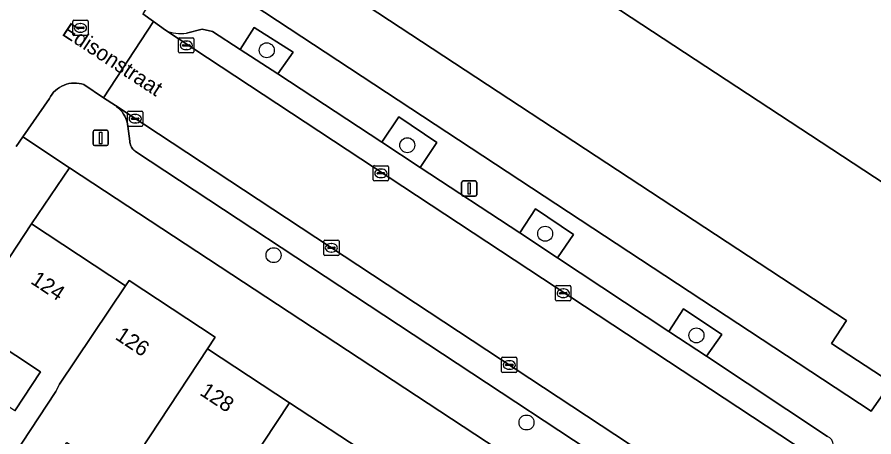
# Model space of a CAD drawing. Extents: x 159279 to 160377, y 384531 to 385888.
# Drawn here: x 160086.5 to 160142.5, y 384799.3 to 384826.8 of the extents above; entities that cross this region are included whole.
import ezdxf

# ---------------------------------------------------------------- set-up
doc = ezdxf.new("R2010")
doc.units = 0
for name, color, linetype in [('IMGEO_Boom', 7, 'Continuous'), ('IMGEO_Erf', 7, 'Continuous'), ('IMGEO_Groenvoorziening', 7, 'Continuous'), ('IMGEO_Kolk', 7, 'Continuous'), ('IMGEO_Lichtmast', 7, 'Continuous'), ('IMGEO_Openbare_ruimte_label', 7, 'Continuous'), ('IMGEO_Pand', 7, 'Continuous'), ('IMGEO_Pand_nummerreeks', 7, 'Continuous'), ('IMGEO_Parkeervlak_open', 7, 'Continuous'), ('IMGEO_Rijbaan_lokaal_open', 7, 'Continuous'), ('IMGEO_Rioolput', 7, 'Continuous'), ('IMGEO_Voetpad_open', 7, 'Continuous')]:
    doc.layers.add(name, color=color, linetype=linetype)

msp = doc.modelspace()

# ---------------------------------------------------------------- linework, layer by layer
at = {"layer": 'IMGEO_Boom'}
for centre in [(160102.819, 384824.628), (160112.001, 384818.417), (160121.008, 384812.627), (160103.262, 384811.225), (160130.892, 384805.979), (160119.788, 384800.282)]:
    msp.add_circle(centre, 0.489, dxfattribs=at)
at = {"layer": 'IMGEO_Erf'}
for points in [[(160067.831, 384865.477), (160100.599, 384843.961), (160103.898, 384841.728), (160147.334, 384813.175)], [(160086.36, 384801.035), (160088.045, 384803.587), (160083.176, 384806.805)]]:
    msp.add_lwpolyline(points, dxfattribs=at)
msp.add_lwpolyline([(160145.109, 384780.63), (160089.931, 384816.945), (160087.449, 384813.272), (160093.591, 384809.214), (160093.823, 384809.566), (160099.442, 384805.853), (160098.946, 384805.101), (160104.301, 384801.578), (160109.555, 384798.121), (160114.809, 384794.663), (160120.063, 384791.207), (160125.318, 384787.749), (160130.674, 384784.225), (160131.17, 384784.974), (160136.797, 384781.247), (160136.549, 384780.87), (160142.688, 384776.813)], close=True, dxfattribs=at)
at = {"layer": 'IMGEO_Groenvoorziening'}
for points in [[(160103.544, 384823.086), (160104.538, 384824.507), (160101.992, 384826.108), (160101.07, 384824.671)], [(160113.927, 384818.594), (160111.452, 384820.283), (160110.344, 384818.62), (160112.836, 384816.954)], [(160121.805, 384811.053), (160122.864, 384812.585), (160120.373, 384814.265), (160119.357, 384812.69)], [(160132.552, 384806.033), (160130.055, 384807.711), (160129.079, 384806.229), (160131.542, 384804.614)]]:
    msp.add_lwpolyline(points, close=True, dxfattribs=at)
at = {"layer": 'IMGEO_Kolk'}
for p, q in [((160097.061, 384824.523), (160097.061, 384825.375)), ((160097.136, 384825.449), (160097.988, 384825.449)), ((160098.062, 384825.375), (160098.062, 384824.523)), ((160097.32, 384824.943), (160097.32, 384824.955)), ((160097.758, 384824.906), (160097.36, 384824.906)), ((160097.363, 384824.992), (160097.761, 384824.992)), ((160097.549, 384825.229), (160097.574, 384825.229)), ((160097.804, 384824.955), (160097.804, 384824.943)), ((160097.988, 384824.449), (160097.136, 384824.449)), ((160097.572, 384824.669), (160097.547, 384824.669)), ((160093.724, 384819.726), (160093.724, 384820.578)), ((160093.799, 384820.652), (160094.651, 384820.652)), ((160094.212, 384820.432), (160094.237, 384820.432)), ((160094.725, 384820.578), (160094.725, 384819.726)), ((160093.983, 384820.146), (160093.983, 384820.158)), ((160094.421, 384820.109), (160094.023, 384820.109)), ((160094.026, 384820.195), (160094.424, 384820.195)), ((160094.235, 384819.872), (160094.21, 384819.872)), ((160094.467, 384820.158), (160094.467, 384820.146)), ((160094.651, 384819.652), (160093.799, 384819.652)), ((160109.775, 384816.153), (160109.775, 384817.005)), ((160109.85, 384817.079), (160110.702, 384817.079)), ((160110.776, 384817.005), (160110.776, 384816.153)), ((160110.034, 384816.573), (160110.034, 384816.585)), ((160110.472, 384816.536), (160110.074, 384816.536)), ((160110.077, 384816.622), (160110.475, 384816.622)), ((160110.263, 384816.859), (160110.288, 384816.859)), ((160110.518, 384816.585), (160110.518, 384816.573)), ((160110.702, 384816.079), (160109.85, 384816.079)), ((160110.286, 384816.299), (160110.261, 384816.299)), ((160106.539, 384811.279), (160106.539, 384812.131)), ((160106.614, 384812.205), (160107.466, 384812.205)), ((160107.027, 384811.985), (160107.052, 384811.985)), ((160107.54, 384812.131), (160107.54, 384811.279)), ((160106.798, 384811.699), (160106.798, 384811.711)), ((160107.236, 384811.662), (160106.838, 384811.662)), ((160106.841, 384811.748), (160107.239, 384811.748)), ((160107.05, 384811.425), (160107.025, 384811.425)), ((160107.282, 384811.711), (160107.282, 384811.699)), ((160107.466, 384811.205), (160106.614, 384811.205)), ((160121.69, 384808.309), (160121.69, 384809.161)), ((160121.765, 384809.235), (160122.617, 384809.235)), ((160122.691, 384809.161), (160122.691, 384808.309)), ((160121.949, 384808.729), (160121.949, 384808.741)), ((160122.387, 384808.692), (160121.989, 384808.692)), ((160121.992, 384808.778), (160122.39, 384808.778)), ((160122.178, 384809.015), (160122.203, 384809.015)), ((160122.433, 384808.741), (160122.433, 384808.729)), ((160122.617, 384808.235), (160121.765, 384808.235)), ((160122.201, 384808.455), (160122.176, 384808.455)), ((160118.164, 384803.618), (160118.164, 384804.47)), ((160118.239, 384804.544), (160119.091, 384804.544)), ((160118.466, 384804.087), (160118.864, 384804.087)), ((160118.652, 384804.324), (160118.677, 384804.324)), ((160119.165, 384804.47), (160119.165, 384803.618)), ((160119.091, 384803.544), (160118.239, 384803.544)), ((160118.423, 384804.038), (160118.423, 384804.05)), ((160118.861, 384804.001), (160118.463, 384804.001)), ((160118.675, 384803.764), (160118.65, 384803.764)), ((160118.907, 384804.05), (160118.907, 384804.038))]:
    msp.add_line(p, q, dxfattribs=at)
for points in [[(160097.061, 384824.523), (160097.061, 384825.375)], [(160097.136, 384825.449), (160097.988, 384825.449)], [(160098.062, 384825.375), (160098.062, 384824.523)], [(160097.988, 384824.449), (160097.136, 384824.449)], [(160093.724, 384819.726), (160093.724, 384820.578)], [(160093.799, 384820.652), (160094.651, 384820.652)], [(160094.725, 384820.578), (160094.725, 384819.726)], [(160094.651, 384819.652), (160093.799, 384819.652)], [(160109.775, 384816.153), (160109.775, 384817.005)], [(160109.85, 384817.079), (160110.702, 384817.079)], [(160110.776, 384817.005), (160110.776, 384816.153)], [(160110.702, 384816.079), (160109.85, 384816.079)], [(160106.539, 384811.279), (160106.539, 384812.131)], [(160106.614, 384812.205), (160107.466, 384812.205)], [(160107.54, 384812.131), (160107.54, 384811.279)], [(160107.466, 384811.205), (160106.614, 384811.205)], [(160121.69, 384808.309), (160121.69, 384809.161)], [(160121.765, 384809.235), (160122.617, 384809.235)], [(160122.691, 384809.161), (160122.691, 384808.309)], [(160122.617, 384808.235), (160121.765, 384808.235)], [(160118.164, 384803.618), (160118.164, 384804.47)], [(160118.239, 384804.544), (160119.091, 384804.544)], [(160119.165, 384804.47), (160119.165, 384803.618)], [(160119.091, 384803.544), (160118.239, 384803.544)]]:
    msp.add_lwpolyline(points, dxfattribs=at)
for centre, radius, start, end in [((160097.138, 384825.373), 0.0765, 91.552, 178.448), ((160097.138, 384825.373), 0.0765, 91.552, 178.448), ((160097.986, 384825.373), 0.0765, 1.552, 88.448), ((160097.986, 384825.373), 0.0765, 1.552, 88.448), ((160097.36, 384824.952), 0.0403, 85.8775, 175.7526), ((160097.357, 384824.942), 0.0366, 178.938, 274.7102), ((160097.761, 384824.949), 0.043, 264.8664, 352.4533), ((160097.765, 384824.954), 0.0386, 1.7309, 96.639), ((160097.138, 384824.525), 0.0765, 181.552, 268.448), ((160097.138, 384824.525), 0.0765, 181.552, 268.448), ((160097.986, 384824.525), 0.0765, 271.552, 358.448), ((160097.986, 384824.525), 0.0765, 271.552, 358.448), ((160093.801, 384820.576), 0.0765, 91.552, 178.448), ((160093.801, 384820.576), 0.0765, 91.552, 178.448), ((160094.649, 384820.576), 0.0765, 1.552, 88.448), ((160094.649, 384820.576), 0.0765, 1.552, 88.448), ((160094.023, 384820.155), 0.0403, 85.8775, 175.7526), ((160094.02, 384820.145), 0.0366, 178.938, 274.7102), ((160094.424, 384820.152), 0.043, 264.8664, 352.4533), ((160094.428, 384820.157), 0.0386, 1.7309, 96.639), ((160093.801, 384819.728), 0.0765, 181.552, 268.448), ((160093.801, 384819.728), 0.0765, 181.552, 268.448), ((160094.649, 384819.728), 0.0765, 271.552, 358.448), ((160094.649, 384819.728), 0.0765, 271.552, 358.448), ((160109.852, 384817.003), 0.0765, 91.552, 178.448), ((160109.852, 384817.003), 0.0765, 91.552, 178.448), ((160110.7, 384817.003), 0.0765, 1.552, 88.448), ((160110.7, 384817.003), 0.0765, 1.552, 88.448), ((160110.074, 384816.582), 0.0403, 85.8775, 175.7526), ((160110.071, 384816.572), 0.0366, 178.938, 274.7102), ((160110.475, 384816.579), 0.043, 264.8664, 352.4533), ((160110.479, 384816.584), 0.0386, 1.7309, 96.639), ((160109.852, 384816.155), 0.0765, 181.552, 268.448), ((160109.852, 384816.155), 0.0765, 181.552, 268.448), ((160110.7, 384816.155), 0.0765, 271.552, 358.448), ((160110.7, 384816.155), 0.0765, 271.552, 358.448), ((160106.616, 384812.129), 0.0765, 91.552, 178.448), ((160106.616, 384812.129), 0.0765, 91.552, 178.448), ((160107.464, 384812.129), 0.0765, 1.552, 88.448), ((160107.464, 384812.129), 0.0765, 1.552, 88.448), ((160106.838, 384811.708), 0.0403, 85.8775, 175.7526), ((160106.835, 384811.698), 0.0366, 178.938, 274.7102), ((160107.239, 384811.705), 0.043, 264.8664, 352.4533), ((160107.243, 384811.71), 0.0386, 1.7309, 96.639), ((160106.616, 384811.281), 0.0765, 181.552, 268.448), ((160106.616, 384811.281), 0.0765, 181.552, 268.448), ((160107.464, 384811.281), 0.0765, 271.552, 358.448), ((160107.464, 384811.281), 0.0765, 271.552, 358.448), ((160121.767, 384809.159), 0.0765, 91.552, 178.448), ((160121.767, 384809.159), 0.0765, 91.552, 178.448), ((160122.615, 384809.159), 0.0765, 1.552, 88.448), ((160122.615, 384809.159), 0.0765, 1.552, 88.448), ((160121.989, 384808.738), 0.0403, 85.8775, 175.7526), ((160121.986, 384808.728), 0.0366, 178.938, 274.7102), ((160122.39, 384808.735), 0.043, 264.8664, 352.4533), ((160122.394, 384808.74), 0.0386, 1.7309, 96.639), ((160121.767, 384808.311), 0.0765, 181.552, 268.448), ((160121.767, 384808.311), 0.0765, 181.552, 268.448), ((160122.615, 384808.311), 0.0765, 271.552, 358.448), ((160122.615, 384808.311), 0.0765, 271.552, 358.448), ((160118.241, 384804.468), 0.0765, 91.552, 178.448), ((160118.241, 384804.468), 0.0765, 91.552, 178.448), ((160118.463, 384804.047), 0.0403, 85.8775, 175.7526), ((160118.868, 384804.049), 0.0386, 1.7309, 96.639), ((160119.089, 384804.468), 0.0765, 1.552, 88.448), ((160119.089, 384804.468), 0.0765, 1.552, 88.448), ((160118.241, 384803.62), 0.0765, 181.552, 268.448), ((160118.241, 384803.62), 0.0765, 181.552, 268.448), ((160118.46, 384804.037), 0.0366, 178.938, 274.7102), ((160118.864, 384804.044), 0.043, 264.8664, 352.4533), ((160119.089, 384803.62), 0.0765, 271.552, 358.448), ((160119.089, 384803.62), 0.0765, 271.552, 358.448)]:
    msp.add_arc(centre, radius, start, end, dxfattribs=at)
for centre, major_axis, ratio, start_param, end_param in [((160097.548, 384824.949), (-0.387, 0.002), 0.722429, 4.712389, 7.853982), ((160097.573, 384824.949), (-0.39, 0.002), 0.717154, 1.570796, 4.712389), ((160094.211, 384820.152), (-0.387, 0.002), 0.722429, 4.712389, 7.853982), ((160094.236, 384820.152), (-0.39, 0.002), 0.717154, 1.570796, 4.712389), ((160110.262, 384816.579), (-0.387, 0.002), 0.722429, 4.712389, 7.853982), ((160110.287, 384816.579), (-0.39, 0.002), 0.717154, 1.570796, 4.712389), ((160107.026, 384811.705), (-0.387, 0.002), 0.722429, 4.712389, 7.853982), ((160107.051, 384811.705), (-0.39, 0.002), 0.717154, 1.570796, 4.712389), ((160122.177, 384808.735), (-0.387, 0.002), 0.722429, 4.712389, 7.853982), ((160122.202, 384808.735), (-0.39, 0.002), 0.717154, 1.570796, 4.712389), ((160118.651, 384804.044), (-0.387, 0.002), 0.722429, 4.712389, 7.853982), ((160118.676, 384804.044), (-0.39, 0.002), 0.717154, 1.570796, 4.712389)]:
    msp.add_ellipse(centre, major_axis=major_axis, ratio=ratio, start_param=start_param, end_param=end_param, dxfattribs=at)
at = {"layer": 'IMGEO_Lichtmast'}
for p, q in [((160091.474, 384818.491), (160091.474, 384819.291)), ((160091.474, 384819.291), (160091.474, 384818.491)), ((160091.574, 384819.391), (160092.364, 384819.391)), ((160092.364, 384819.391), (160091.574, 384819.391)), ((160092.464, 384819.291), (160092.464, 384818.491)), ((160092.464, 384818.491), (160092.464, 384819.291)), ((160092.364, 384818.391), (160091.574, 384818.391)), ((160091.574, 384818.391), (160092.364, 384818.391)), ((160115.547, 384815.181), (160115.547, 384815.981)), ((160115.547, 384815.981), (160115.547, 384815.181)), ((160115.647, 384816.081), (160116.437, 384816.081)), ((160116.437, 384816.081), (160115.647, 384816.081)), ((160116.537, 384815.981), (160116.537, 384815.181)), ((160116.537, 384815.181), (160116.537, 384815.981)), ((160116.437, 384815.081), (160115.647, 384815.081)), ((160115.647, 384815.081), (160116.437, 384815.081))]:
    msp.add_line(p, q, dxfattribs=at)
for points in [[(160091.894, 384819.266), (160092.044, 384819.266), (160092.044, 384818.516), (160091.894, 384818.516), (160091.894, 384819.266)], [(160115.967, 384815.956), (160116.117, 384815.956), (160116.117, 384815.206), (160115.967, 384815.206), (160115.967, 384815.956)]]:
    msp.add_lwpolyline(points, dxfattribs=at)
for centre, start, end in [((160091.574, 384819.291), 90, 180), ((160091.574, 384819.291), 90, 180), ((160092.364, 384819.291), 0, 90), ((160092.364, 384819.291), 360, 90), ((160091.574, 384818.491), 180, 270), ((160091.574, 384818.491), 180, 270), ((160092.364, 384818.491), 270, 0), ((160092.364, 384818.491), 270, 0), ((160115.647, 384815.981), 90, 180), ((160115.647, 384815.981), 90, 180), ((160116.437, 384815.981), 0, 90), ((160116.437, 384815.981), 360, 90), ((160115.647, 384815.181), 180, 270), ((160115.647, 384815.181), 180, 270), ((160116.437, 384815.181), 270, 0), ((160116.437, 384815.181), 270, 0)]:
    msp.add_arc(centre, 0.1, start, end, dxfattribs=at)
at = {"layer": 'IMGEO_Pand'}
for points in [[(160103.898, 384841.728), (160099.046, 384834.348), (160099.424, 384834.1), (160140.7, 384806.959), (160139.714, 384805.453), (160143.605, 384802.903), (160143.954, 384802.675), (160144.119, 384802.926), (160143.868, 384803.09), (160147.773, 384809.086), (160148.034, 384808.902), (160148.219, 384809.164), (160147.38, 384809.755), (160146.037, 384810.702), (160147.334, 384813.175)], [(160093.591, 384809.214), (160087.449, 384813.272), (160083.176, 384806.805), (160088.045, 384803.587), (160086.36, 384801.035), (160085.763, 384801.43), (160084.385, 384799.345), (160086.264, 384798.104), (160089.046, 384802.317), (160089.269, 384802.779)], [(160094.57, 384798.449), (160098.946, 384805.101), (160099.442, 384805.853), (160093.823, 384809.566), (160093.591, 384809.214), (160089.269, 384802.779), (160089.046, 384802.317), (160086.264, 384798.104), (160088.307, 384796.755), (160089.766, 384798.964), (160093.345, 384796.597)], [(160094.757, 384792.219), (160097.118, 384790.66), (160100.019, 384795.07), (160104.301, 384801.578), (160098.946, 384805.101), (160094.57, 384798.449), (160093.345, 384796.597), (160092.849, 384795.847), (160095.845, 384793.865)], [(160100.019, 384795.07), (160097.118, 384790.66), (160099.037, 384789.392), (160100.596, 384791.752), (160099.477, 384792.491), (160100.72, 384794.372), (160105.159, 384791.439), (160109.555, 384798.121), (160104.301, 384801.578)]]:
    msp.add_lwpolyline(points, close=True, dxfattribs=at)
at = {"layer": 'IMGEO_Parkeervlak_open'}
for points in [[(160096.194, 384825.933), (160139.08, 384797.674), (160140.797, 384796.543)], [(160139.459, 384799.36), (160131.542, 384804.614), (160129.079, 384806.229), (160121.805, 384811.053), (160119.357, 384812.69), (160112.836, 384816.954), (160110.344, 384818.62), (160103.544, 384823.086), (160101.07, 384824.671), (160099.279, 384825.856), (160098.587, 384825.999), (160097.569, 384825.755)], [(160135.842, 384792.724), (160092.93, 384821.006), (160092.998, 384820.957), (160093.129, 384820.848), (160093.25, 384820.727), (160093.36, 384820.597), (160093.457, 384820.457), (160093.542, 384820.309), (160093.613, 384820.154), (160093.67, 384819.993), (160093.713, 384819.827), (160093.74, 384819.659), (160093.865, 384818.686), (160093.875, 384818.604), (160093.891, 384818.524), (160093.915, 384818.445), (160093.946, 384818.369), (160093.984, 384818.296), (160094.028, 384818.227), (160094.078, 384818.162), (160094.133, 384818.101), (160094.194, 384818.046), (160094.247, 384818.005), (160128.61, 384795.335)]]:
    msp.add_lwpolyline(points, dxfattribs=at)
for centre, radius, start, end in [((160097.155, 384827.957), 2.24, 244.5978, 280.6499), ((160139.233, 384798.793), 0.61, 1.0081, 68.2535)]:
    msp.add_arc(centre, radius, start, end, dxfattribs=at)
at = {"layer": 'IMGEO_Rijbaan_lokaal_open'}
msp.add_lwpolyline([(160086.443, 384818.343), (160086.87, 384818.959), (160088.616, 384821.478), (160088.693, 384821.613), (160088.788, 384821.75), (160088.895, 384821.878), (160089.013, 384821.995), (160089.141, 384822.102), (160089.277, 384822.197), (160089.422, 384822.279), (160089.574, 384822.348), (160089.731, 384822.403), (160089.892, 384822.444), (160090.056, 384822.47), (160090.222, 384822.482), (160090.389, 384822.478), (160090.554, 384822.46), (160090.717, 384822.427), (160090.877, 384822.38), (160092.161, 384821.52), (160095.408, 384826.501), (160094.718, 384827)], dxfattribs=at)
msp.add_lwpolyline([(160096.194, 384825.933), (160095.408, 384826.501), (160092.161, 384821.52), (160092.93, 384821.006), (160135.842, 384792.724), (160139.08, 384797.674)], close=True, dxfattribs=at)
at = {"layer": 'IMGEO_Rioolput'}
for p, q in [((160090.143, 384825.664), (160090.143, 384826.516)), ((160090.218, 384826.59), (160091.07, 384826.59)), ((160091.144, 384826.516), (160091.144, 384825.664)), ((160090.402, 384826.084), (160090.402, 384826.096)), ((160090.84, 384826.047), (160090.442, 384826.047)), ((160090.445, 384826.133), (160090.843, 384826.133)), ((160090.631, 384826.37), (160090.656, 384826.37)), ((160090.886, 384826.096), (160090.886, 384826.084)), ((160091.07, 384825.59), (160090.218, 384825.59)), ((160090.654, 384825.81), (160090.629, 384825.81))]:
    msp.add_line(p, q, dxfattribs=at)
for points in [[(160090.143, 384825.664), (160090.143, 384826.516)], [(160090.218, 384826.59), (160091.07, 384826.59)], [(160091.144, 384826.516), (160091.144, 384825.664)], [(160091.07, 384825.59), (160090.218, 384825.59)]]:
    msp.add_lwpolyline(points, dxfattribs=at)
for centre, radius, start, end in [((160090.22, 384826.514), 0.0765, 91.552, 178.448), ((160090.22, 384826.514), 0.0765, 91.552, 178.448), ((160091.068, 384826.514), 0.0765, 1.552, 88.448), ((160091.068, 384826.514), 0.0765, 1.552, 88.448), ((160090.442, 384826.093), 0.0403, 85.8775, 175.7526), ((160090.439, 384826.083), 0.0366, 178.938, 274.7102), ((160090.843, 384826.09), 0.043, 264.8664, 352.4533), ((160090.847, 384826.095), 0.0386, 1.7309, 96.639), ((160090.22, 384825.666), 0.0765, 181.552, 268.448), ((160090.22, 384825.666), 0.0765, 181.552, 268.448), ((160091.068, 384825.666), 0.0765, 271.552, 358.448), ((160091.068, 384825.666), 0.0765, 271.552, 358.448)]:
    msp.add_arc(centre, radius, start, end, dxfattribs=at)
for centre, major_axis, ratio, start_param, end_param in [((160090.63, 384826.09), (-0.387, 0.002), 0.722429, 4.712389, 7.853982), ((160090.655, 384826.09), (-0.39, 0.002), 0.717154, 1.570796, 4.712389)]:
    msp.add_ellipse(centre, major_axis=major_axis, ratio=ratio, start_param=start_param, end_param=end_param, dxfattribs=at)
at = {"layer": 'IMGEO_Voetpad_open'}
for points in [[(160148.878, 384799.43), (160148.483, 384799.69), (160143.954, 384802.675), (160143.605, 384802.903), (160142.312, 384801.019), (160097.16, 384830.755), (160098.415, 384832.609), (160099.424, 384834.1), (160099.046, 384834.348), (160095.717, 384836.537), (160095.406, 384836.742), (160094.43, 384835.23), (160093.215, 384833.349), (160060.746, 384854.701)], [(160089.196, 384830.673), (160090.769, 384829.613), (160091.367, 384830.5), (160095.277, 384827.899), (160094.718, 384827), (160095.408, 384826.501), (160096.194, 384825.933)], [(160097.569, 384825.755), (160098.587, 384825.999), (160099.279, 384825.856), (160101.07, 384824.671), (160101.992, 384826.108), (160104.538, 384824.507), (160103.544, 384823.086), (160110.344, 384818.62), (160111.452, 384820.283), (160113.927, 384818.594), (160112.836, 384816.954), (160119.357, 384812.69), (160120.373, 384814.265), (160122.864, 384812.585), (160121.805, 384811.053), (160129.079, 384806.229), (160130.055, 384807.711), (160132.552, 384806.033), (160131.542, 384804.614), (160139.459, 384799.36)], [(160128.61, 384795.335), (160094.247, 384818.005), (160094.194, 384818.046), (160094.133, 384818.101), (160094.078, 384818.162), (160094.028, 384818.227), (160093.984, 384818.296), (160093.946, 384818.369), (160093.915, 384818.445), (160093.891, 384818.524), (160093.875, 384818.604), (160093.865, 384818.686), (160093.74, 384819.659), (160093.713, 384819.827), (160093.67, 384819.993), (160093.613, 384820.154), (160093.542, 384820.309), (160093.457, 384820.457), (160093.36, 384820.597), (160093.25, 384820.727), (160093.129, 384820.848), (160092.998, 384820.957), (160092.93, 384821.006), (160092.161, 384821.52), (160090.877, 384822.38), (160090.717, 384822.427), (160090.554, 384822.46), (160090.389, 384822.478), (160090.222, 384822.482), (160090.056, 384822.47), (160089.892, 384822.444), (160089.731, 384822.403), (160089.574, 384822.348), (160089.422, 384822.279), (160089.277, 384822.197), (160089.141, 384822.102), (160089.013, 384821.995), (160088.895, 384821.878), (160088.788, 384821.75), (160088.693, 384821.613), (160088.616, 384821.478), (160086.87, 384818.959), (160089.931, 384816.945), (160145.109, 384780.63)], [(160083.176, 384806.805), (160087.449, 384813.272), (160089.931, 384816.945), (160086.87, 384818.959), (160086.443, 384818.343)]]:
    msp.add_lwpolyline(points, dxfattribs=at)
msp.add_lwpolyline([(160098.415, 384832.609), (160097.16, 384830.755), (160142.312, 384801.019), (160143.605, 384802.903), (160139.714, 384805.453), (160140.7, 384806.959), (160099.424, 384834.1)], close=True, dxfattribs=at)
for centre, radius, start, end in [((160097.155, 384827.957), 2.24, 244.5978, 280.6499), ((160139.233, 384798.793), 0.61, 1.0081, 68.2535)]:
    msp.add_arc(centre, radius, start, end, dxfattribs=at)

# ---------------------------------------------------------------- texts
at = {"layer": 'IMGEO_Openbare_ruimte_label'}
msp.add_text('Edisonstraat', height=1, rotation=326.7072, dxfattribs=at).set_placement((160089.37, 384825.656))
at = {"layer": 'IMGEO_Pand_nummerreeks'}
for s, rotation, p in [('124', 326.5736, (160087.329, 384809.42)), ('126', 326.5743, (160092.853, 384805.774)), ('128', 326.5743, (160098.38, 384802.126))]:
    msp.add_text(s, height=1, rotation=rotation, dxfattribs=at).set_placement(p)

doc.saveas('drawing.dxf')
